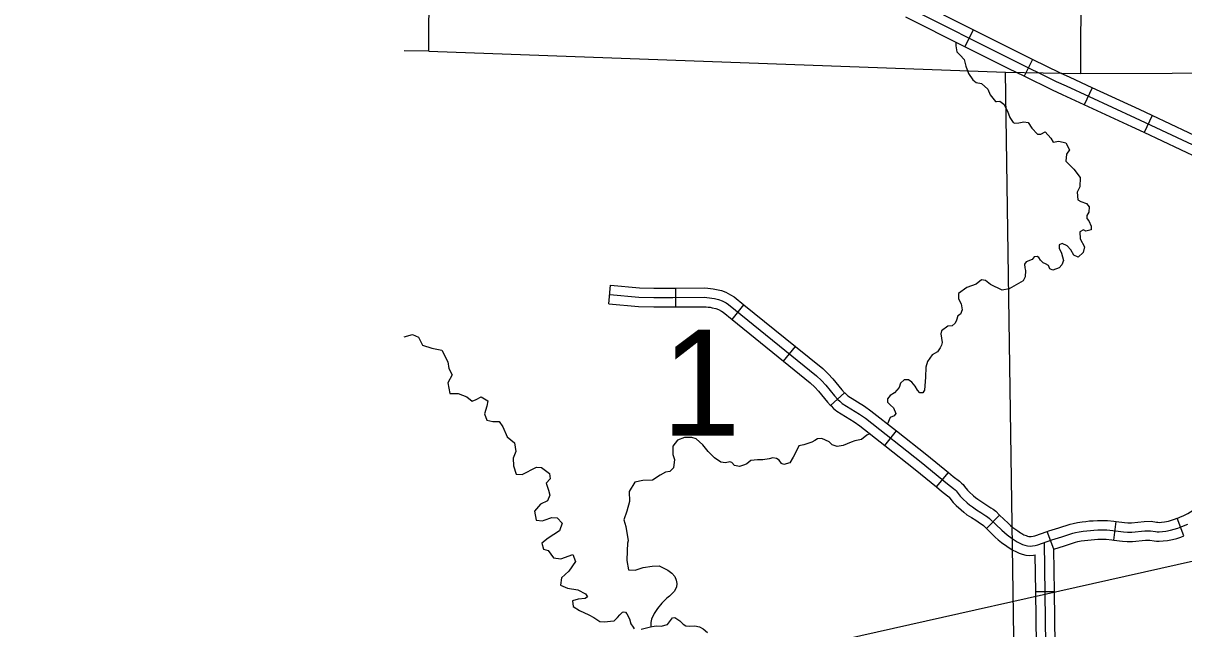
# Model space of a CAD drawing. Extents: x -492261 to -432772, y 1441225 to 1452922.
# Drawn here: x -459084 to -458819.6, y 1450967.5 to 1451105.5 of the extents above; entities that cross this region are included whole.
import ezdxf

# ---------------------------------------------------------------- set-up
doc = ezdxf.new("R2010")
doc.units = 0
doc.layers.add('Default', color=7, linetype='Continuous')
doc.layers.add('R_Draft', color=7, linetype='Continuous')

msp = doc.modelspace()

# ---------------------------------------------------------------- linework, layer by layer
at = {"layer": 'Default'}
for p, q in [((-458867.57, 1451104.01), (-458869.49, 1451100.18)), ((-458854.09, 1451097.28), (-458855.97, 1451093.44)), ((-458840.5, 1451090.85), (-458842.3, 1451086.96)), ((-458826.8, 1451084.49), (-458828.63, 1451080.61)), ((-458950.56, 1451041.59), (-458950.17, 1451045.86)), ((-458935.29, 1451040.9), (-458935.32, 1451045.18)), ((-458922.5, 1451038.03), (-458919.8, 1451041.36)), ((-458910.78, 1451028.53), (-458908.08, 1451031.86)), ((-458900.08, 1451018.44), (-458896.92, 1451021.33)), ((-458887.7, 1451009.28), (-458885.04, 1451012.64)), ((-458875.97, 1450999.86), (-458873.24, 1451003.17)), ((-458864.56, 1450990.37), (-458861.58, 1450993.46)), ((-458835.55, 1450987.73), (-458835, 1450991.98)), ((-458819.63, 1450988.69), (-458821.13, 1450992.71)), ((-458849.19, 1450985.71), (-458850.74, 1450989.7)), ((-458849.07, 1450975.98), (-458853.36, 1450975.92))]:
    msp.add_line(p, q, dxfattribs=at)
for points in [[(-458991.54, 1451099.14), (-458990.83, 1451251.36), (-458991.01, 1451401.58), (-458990.86, 1451552.72)], [(-458843.08, 1451094.11), (-458842.56, 1451244.96), (-458842.64, 1451246.44), (-458841.35, 1451395.81), (-458841.23, 1451399.19), (-458839.5, 1451545.54), (-458839.69, 1451550.51)], [(-458867.57, 1451104.01), (-458881.05, 1451110.78)], [(-458869.49, 1451100.18), (-458882.97, 1451106.95)], [(-458815.2, 1451076.66), (-458830.6, 1451083.91), (-458846.37, 1451091.2), (-458848.6, 1451092.21), (-458858.56, 1451097.09), (-458882.46, 1451109.09)], [(-458854.09, 1451097.28), (-458857.61, 1451099.01), (-458867.57, 1451104.01)], [(-458991.54, 1451099.14), (-458997.16, 1451099.26)], [(-458991.54, 1451099.14), (-458860.2, 1451094.42), (-458843.08, 1451094.11), (-458718.21, 1451094.51)], [(-458871.54, 1451101.21), (-458871.57, 1451100.35), (-458871.33, 1451099.04), (-458870.57, 1451098.23), (-458869.66, 1451097.3), (-458869.25, 1451095.74), (-458868.66, 1451094.06), (-458867.71, 1451092.62), (-458866.95, 1451092.04), (-458865.72, 1451091.78), (-458864.28, 1451090.5), (-458863.73, 1451089.19), (-458862.55, 1451087.73), (-458862.29, 1451087.71), (-458861.52, 1451087.75), (-458860.59, 1451087.09), (-458859.81, 1451085.53), (-458859.25, 1451084.03), (-458858.48, 1451082.93), (-458858.14, 1451082.79), (-458857.17, 1451082.87), (-458856.03, 1451083.07), (-458855.11, 1451082.9), (-458854.25, 1451081.63), (-458852.98, 1451080.22), (-458852.18, 1451080.24), (-458851.22, 1451080.81), (-458849.93, 1451079.33), (-458849.36, 1451078.45), (-458848.08, 1451078.65), (-458846.47, 1451078.26), (-458845.65, 1451076.65), (-458846.37, 1451075.69), (-458846.48, 1451074.08), (-458844.66, 1451072.26), (-458843.26, 1451070.37), (-458843.3, 1451068.22), (-458843.92, 1451067), (-458843.79, 1451065.28), (-458843.07, 1451064.93), (-458841.8, 1451064.42), (-458841.18, 1451063.71), (-458841.29, 1451062.45), (-458841.7, 1451061.69), (-458841.74, 1451061.06), (-458841.24, 1451060.47), (-458840.69, 1451059.31), (-458840.76, 1451058.48), (-458841.92, 1451058.16), (-458842.48, 1451058.49), (-458843.32, 1451057.98), (-458843.25, 1451056.38), (-458842.26, 1451054.6), (-458842.51, 1451053.27), (-458843.72, 1451052.24), (-458844.67, 1451052.7), (-458845.39, 1451053.89), (-458846.21, 1451054.84), (-458847.34, 1451055.33), (-458847.99, 1451055), (-458848.03, 1451054.31), (-458847.46, 1451053.15), (-458847.04, 1451051.5), (-458847.39, 1451050.46), (-458848.03, 1451049.78), (-458849.48, 1451049.26), (-458850.17, 1451049.53), (-458850.45, 1451050.35), (-458851.14, 1451050.71), (-458851.63, 1451050.92), (-458852.28, 1451051.51), (-458852.64, 1451052.16), (-458853.02, 1451052.38), (-458853.7, 1451052.28), (-458854.14, 1451051.69), (-458855.53, 1451051.14), (-458855.89, 1451050.65), (-458855.81, 1451049.82), (-458855.68, 1451049.16), (-458855.79, 1451047.72), (-458856.19, 1451046.8), (-458857.8, 1451045.92), (-458859.43, 1451044.97), (-458860.97, 1451044.7), (-458863.63, 1451046.01), (-458864.8, 1451046.87), (-458865.69, 1451047.05), (-458866.9, 1451046.1), (-458869.05, 1451045.3), (-458870.96, 1451043.96), (-458870.93, 1451042.76), (-458870.3, 1451041.57), (-458870.09, 1451040.2), (-458870.5, 1451039.21), (-458871.06, 1451038.83), (-458871.43, 1451037.84), (-458871.7, 1451037.21)], [(-458855.97, 1451093.44), (-458859.51, 1451095.17), (-458869.49, 1451100.18)], [(-458840.5, 1451090.85), (-458845.48, 1451093.15), (-458847.68, 1451094.14), (-458854.09, 1451097.28)], [(-458857.64, 1450741.98), (-458858.36, 1450798.09), (-458857.99, 1450800.22), (-458858.27, 1450947.33), (-458858.14, 1450950.19), (-458860.2, 1451094.42)], [(-458842.3, 1451086.96), (-458847.26, 1451089.25), (-458849.51, 1451090.27), (-458855.97, 1451093.44)], [(-458826.8, 1451084.49), (-458829.69, 1451085.85), (-458840.5, 1451090.85)], [(-458828.63, 1451080.61), (-458831.5, 1451081.96), (-458842.3, 1451086.96)], [(-458813.14, 1451078.04), (-458814.28, 1451078.6), (-458826.8, 1451084.49)], [(-458815, 1451074.19), (-458816.12, 1451074.73), (-458828.63, 1451080.61)], [(-458950.36, 1451043.72), (-458943.73, 1451043.12), (-458940.34, 1451043.04), (-458935.97, 1451043.04), (-458928.79, 1451043.08)], [(-458950.17, 1451045.86), (-458943.61, 1451045.26), (-458940.31, 1451045.18), (-458935.98, 1451045.18), (-458935.32, 1451045.18)], [(-458935.32, 1451045.18), (-458928.74, 1451045.22), (-458928.06, 1451045.19), (-458927.41, 1451045.11), (-458926.79, 1451045.03), (-458926.05, 1451044.89), (-458924.94, 1451044.59), (-458923.9, 1451044.21), (-458922.84, 1451043.67), (-458922.05, 1451043.18), (-458919.8, 1451041.36)], [(-458950.56, 1451041.59), (-458943.85, 1451040.98), (-458940.36, 1451040.9), (-458935.97, 1451040.9), (-458935.29, 1451040.9)], [(-458935.29, 1451040.9), (-458928.84, 1451040.94), (-458928.41, 1451040.91), (-458927.94, 1451040.86), (-458927.49, 1451040.8), (-458927.01, 1451040.7), (-458926.22, 1451040.5), (-458925.62, 1451040.28), (-458924.94, 1451039.93), (-458924.53, 1451039.68), (-458922.5, 1451038.03)], [(-458928.79, 1451043.08), (-458928.24, 1451043.05), (-458927.68, 1451042.99), (-458927.14, 1451042.91), (-458926.53, 1451042.79), (-458925.58, 1451042.55), (-458924.76, 1451042.25), (-458923.89, 1451041.8), (-458923.29, 1451041.43), (-458903.29, 1451025.21), (-458902.15, 1451024.13), (-458901.17, 1451023.08), (-458899.16, 1451020.61), (-458898.41, 1451019.79), (-458897.99, 1451019.37), (-458897.41, 1451018.9), (-458893.5, 1451016.45), (-458892.14, 1451015.51), (-458879.48, 1451005.53), (-458873.46, 1451000.57), (-458872.08, 1450999.51), (-458871.71, 1450999.18), (-458871.49, 1450998.97), (-458871.24, 1450998.65), (-458870.53, 1450997.72), (-458869.97, 1450997.16), (-458868.94, 1450996.23), (-458868.4, 1450995.77), (-458867.78, 1450995.29), (-458866.82, 1450994.66), (-458865.86, 1450994.05), (-458864.74, 1450993.31), (-458864.3, 1450993.03), (-458863.88, 1450992.7), (-458861.09, 1450990.01), (-458860.48, 1450989.45), (-458859.84, 1450988.93), (-458858.68, 1450988.09), (-458858, 1450987.62), (-458857.55, 1450987.34), (-458856.96, 1450987.05), (-458856.35, 1450986.77), (-458855.83, 1450986.58), (-458855.25, 1450986.43), (-458854.65, 1450986.39), (-458854.11, 1450986.42), (-458853.45, 1450986.53), (-458852.89, 1450986.69), (-458849.68, 1450987.8), (-458847.44, 1450988.49), (-458844.89, 1450989.3), (-458844.26, 1450989.47), (-458843.42, 1450989.66), (-458842.53, 1450989.8), (-458841.71, 1450989.89), (-458840.91, 1450989.97), (-458840.11, 1450990.04), (-458839.24, 1450990.08), (-458838.5, 1450990.09), (-458837.16, 1450990.06), (-458835.78, 1450989.92), (-458833.37, 1450989.61), (-458832.43, 1450989.55), (-458831.43, 1450989.55), (-458828.49, 1450989.85), (-458827.23, 1450989.88), (-458826.11, 1450989.71), (-458825.68, 1450989.66), (-458825.22, 1450989.64), (-458824.51, 1450989.67), (-458823.71, 1450989.79), (-458822.63, 1450989.99), (-458821.81, 1450990.2), (-458821.01, 1450990.46), (-458820.22, 1450990.76), (-458819.68, 1450990.98), (-458818.72, 1450991.39)], [(-458919.8, 1451041.36), (-458908.08, 1451031.86)], [(-458922.5, 1451038.03), (-458910.78, 1451028.53)], [(-458871.7, 1451037.21), (-458872.37, 1451036.56), (-458873.4, 1451036.48), (-458874.83, 1451035.41), (-458874.93, 1451034.75), (-458874.68, 1451032.77), (-458874.78, 1451032.17), (-458875.08, 1451031.53), (-458875.71, 1451030.63), (-458876.95, 1451029.96), (-458878, 1451028.48), (-458878.4, 1451027.15), (-458878.48, 1451024.88), (-458878.67, 1451021.95), (-458878.8, 1451021.69), (-458879.05, 1451021.31), (-458879.71, 1451021.27), (-458880.26, 1451021.88), (-458880.83, 1451022.79), (-458881.54, 1451023.71), (-458882.3, 1451024.3), (-458883.3, 1451024.27), (-458884.17, 1451023.48), (-458884.46, 1451022.49), (-458885.51, 1451021.29), (-458886.47, 1451020.7), (-458887.14, 1451019.93), (-458887.12, 1451019.19), (-458886.44, 1451018.52), (-458885.74, 1451017.85), (-458885.22, 1451016.63), (-458885.58, 1451016.07), (-458886.51, 1451015.65), (-458887.09, 1451014.25)], [(-458997.16, 1451034.1), (-458995.3, 1451034.62), (-458993.94, 1451033.97), (-458992.98, 1451032.16), (-458990.88, 1451031.5), (-458988.65, 1451031.05), (-458987.24, 1451028.4)], [(-458908.08, 1451031.86), (-458901.87, 1451026.82), (-458900.63, 1451025.64), (-458899.56, 1451024.49), (-458897.54, 1451022.01), (-458896.92, 1451021.33)], [(-458987.24, 1451028.4), (-458987, 1451026.83), (-458986.23, 1451025.42), (-458987.23, 1451023.57), (-458986.8, 1451021.15), (-458984.92, 1451021.17), (-458982.93, 1451020.36), (-458981.68, 1451019.39), (-458980.78, 1451019.82), (-458979.68, 1451020.36), (-458978.15, 1451019.51), (-458978.4, 1451018.28), (-458978.93, 1451016.55), (-458978.38, 1451015.05), (-458977.03, 1451014.8), (-458975.52, 1451014.81), (-458974.72, 1451013.54), (-458973.75, 1451011.31), (-458972.09, 1451009.89), (-458971.79, 1451007.96), (-458972.35, 1451006.43), (-458972.3, 1451004.66), (-458971.66, 1451002.79), (-458970.31, 1451002.73), (-458967.08, 1451004.33), (-458965.88, 1451004.28), (-458964.13, 1451002.89), (-458963.93, 1451001.67), (-458964.85, 1451000.7), (-458964.32, 1450999.12), (-458963.98, 1450998.01), (-458964.54, 1450996.68), (-458966.12, 1450995.92), (-458967.48, 1450994.35), (-458967.14, 1450992.3), (-458965.65, 1450992.11), (-458965.32, 1450992.26), (-458963.56, 1450992.88), (-458962.34, 1450992.79), (-458961.17, 1450991.59), (-458961.78, 1450989.83), (-458964.41, 1450988.17), (-458965.81, 1450987.07), (-458965.44, 1450985.68), (-458964.43, 1450985.39), (-458963.16, 1450983.74), (-458961.5, 1450983.5), (-458958.79, 1450984.48), (-458958.18, 1450982.89), (-458959.66, 1450980.66), (-458961.34, 1450979.15), (-458961.58, 1450977.49), (-458960.02, 1450976.82), (-458957.62, 1450976.42), (-458955.91, 1450975.49), (-458955.44, 1450974.82), (-458955.97, 1450974.41), (-458957.56, 1450974.25), (-458958.84, 1450973.93), (-458958.69, 1450972.62), (-458957.24, 1450971.69), (-458955.14, 1450970.68), (-458954, 1450970.12), (-458952.63, 1450969.19)], [(-458910.78, 1451028.53), (-458904.7, 1451023.6), (-458903.67, 1451022.62), (-458902.79, 1451021.67), (-458900.79, 1451019.21), (-458900.08, 1451018.44)], [(-458896.92, 1451021.33), (-458896.86, 1451021.27), (-458896.56, 1451020.97), (-458896.17, 1451020.66), (-458892.32, 1451018.24), (-458890.87, 1451017.23), (-458885.04, 1451012.64)], [(-458900.08, 1451018.44), (-458899.96, 1451018.31), (-458899.42, 1451017.76), (-458898.64, 1451017.15), (-458894.68, 1451014.66), (-458893.42, 1451013.78), (-458887.7, 1451009.28)], [(-458891.13, 1451011.98), (-458891.82, 1451011.67), (-458893.02, 1451010.7), (-458894.58, 1451010.34), (-458895.41, 1451010.06), (-458897.19, 1451009.27), (-458898.61, 1451009.07), (-458899.74, 1451009.47), (-458900.41, 1451010.17), (-458902.09, 1451010.9), (-458903.03, 1451010.85), (-458903.65, 1451010.46), (-458904.33, 1451010.07), (-458906.14, 1451009.43), (-458907.28, 1451009.2), (-458907.8, 1451008.12), (-458908.59, 1451006.64), (-458909.33, 1451005.36), (-458910.72, 1451004.98), (-458911.24, 1451005.2), (-458911.77, 1451005.93), (-458912.36, 1451006.37), (-458913.19, 1451006.5), (-458914.04, 1451006.25), (-458915.47, 1451006.01), (-458916.75, 1451006.04), (-458918.24, 1451005.88), (-458919.17, 1451005.11)], [(-458885.04, 1451012.64), (-458878.13, 1451007.2), (-458873.24, 1451003.17)], [(-458919.17, 1451005.11), (-458919.7, 1451004.87), (-458920.8, 1451004.5), (-458921.92, 1451004.73), (-458922.54, 1451005.42), (-458923, 1451005.58), (-458924.02, 1451005.39), (-458925.05, 1451005.5), (-458926.53, 1451006.46), (-458927.96, 1451007.94), (-458929.17, 1451009.45), (-458930.66, 1451010.79), (-458931.69, 1451011.11), (-458933.37, 1451011.15), (-458934.95, 1451010.51), (-458936.03, 1451009.14), (-458936.04, 1451007.22), (-458935.59, 1451006.15), (-458935.82, 1451004.2), (-458936.71, 1451003.37), (-458937.65, 1451003.23), (-458938.86, 1451002.54), (-458940.66, 1451001.41), (-458942.85, 1451001.3), (-458944.69, 1451000.91), (-458945.98, 1450998.79), (-458945.84, 1450996.53), (-458946.49, 1450994.37), (-458947.18, 1450992.33), (-458946.72, 1450990.88), (-458946.15, 1450987.55), (-458946.31, 1450987.03), (-458946.41, 1450985.31), (-458946.47, 1450983.08), (-458946.07, 1450980.98), (-458944.56, 1450980.9), (-458942.75, 1450981.49), (-458940.73, 1450981.83), (-458939.11, 1450981.9), (-458937.17, 1450980.92), (-458936.21, 1450980.2), (-458935.57, 1450979.45), (-458935.26, 1450978.62), (-458935.07, 1450977.83), (-458935.17, 1450977), (-458935.68, 1450976.04), (-458936.74, 1450974.99), (-458937.38, 1450974.48), (-458938.5, 1450973.4), (-458939.52, 1450972.14), (-458940.29, 1450971.04), (-458940.83, 1450969.71), (-458941.04, 1450968.96), (-458941.01, 1450968.01)], [(-458887.7, 1451009.28), (-458880.82, 1451003.86), (-458875.97, 1450999.86)], [(-458873.24, 1451003.17), (-458872.12, 1451002.25), (-458870.72, 1451001.16), (-458870.25, 1451000.75), (-458869.9, 1451000.41), (-458869.55, 1450999.97), (-458868.91, 1450999.13), (-458868.49, 1450998.71), (-458867.52, 1450997.84), (-458867.06, 1450997.43), (-458866.54, 1450997.04), (-458865.65, 1450996.46), (-458864.69, 1450995.85), (-458863.56, 1450995.1), (-458863.06, 1450994.77), (-458862.47, 1450994.32), (-458861.58, 1450993.46)], [(-458875.97, 1450999.86), (-458874.8, 1450998.9), (-458873.44, 1450997.85), (-458873.17, 1450997.61), (-458873.09, 1450997.54), (-458872.92, 1450997.33), (-458872.14, 1450996.31), (-458871.45, 1450995.61), (-458870.36, 1450994.62), (-458869.75, 1450994.1), (-458869.02, 1450993.54), (-458867.98, 1450992.86), (-458867.02, 1450992.25), (-458865.92, 1450991.52), (-458865.55, 1450991.28), (-458865.28, 1450991.07), (-458864.56, 1450990.37)], [(-458821.13, 1450992.71), (-458821.01, 1450992.75), (-458820.5, 1450992.96), (-458819.6, 1450993.35), (-458818.71, 1450993.77), (-458817.08, 1450994.8), (-458816.38, 1450995.31), (-458813.9, 1450997.38), (-458810.8, 1451000.07), (-458809.7, 1451001.07)], [(-458861.58, 1450993.46), (-458859.63, 1450991.58), (-458859.08, 1450991.07), (-458858.53, 1450990.62), (-458857.45, 1450989.84), (-458856.83, 1450989.42), (-458856.5, 1450989.22), (-458856.03, 1450988.98), (-458855.54, 1450988.76), (-458855.19, 1450988.63), (-458854.9, 1450988.55), (-458854.64, 1450988.54), (-458854.36, 1450988.55), (-458853.92, 1450988.63), (-458853.53, 1450988.74), (-458850.74, 1450989.7)], [(-458850.74, 1450989.7), (-458850.35, 1450989.84), (-458848.08, 1450990.53), (-458845.51, 1450991.35), (-458844.79, 1450991.55), (-458843.81, 1450991.77), (-458842.81, 1450991.92), (-458841.94, 1450992.02), (-458841.11, 1450992.11), (-458840.26, 1450992.17), (-458839.3, 1450992.23), (-458838.49, 1450992.23), (-458837.03, 1450992.2), (-458835.53, 1450992.05), (-458835, 1450991.98)], [(-458835, 1450991.98), (-458833.16, 1450991.75), (-458832.35, 1450991.69), (-458831.53, 1450991.69), (-458828.62, 1450991.99), (-458827.09, 1450992.03), (-458825.84, 1450991.83), (-458825.53, 1450991.8), (-458825.23, 1450991.79), (-458824.71, 1450991.81), (-458824.06, 1450991.9), (-458823.09, 1450992.09), (-458822.41, 1450992.26), (-458821.73, 1450992.48), (-458821.13, 1450992.71)], [(-458864.56, 1450990.37), (-458862.56, 1450988.45), (-458861.88, 1450987.83), (-458861.14, 1450987.23), (-458859.92, 1450986.34), (-458859.17, 1450985.83), (-458858.59, 1450985.47), (-458857.88, 1450985.11), (-458857.16, 1450984.78), (-458856.47, 1450984.54), (-458855.61, 1450984.31), (-458854.66, 1450984.24), (-458853.86, 1450984.29), (-458853.46, 1450984.36)], [(-458849.19, 1450985.71), (-458846.8, 1450986.44), (-458844.27, 1450987.24), (-458843.74, 1450987.4), (-458843.02, 1450987.55), (-458842.25, 1450987.67), (-458841.48, 1450987.76), (-458840.71, 1450987.84), (-458839.97, 1450987.9), (-458839.18, 1450987.94), (-458838.52, 1450987.94), (-458837.29, 1450987.92), (-458836.02, 1450987.79), (-458835.55, 1450987.73)], [(-458835.55, 1450987.73), (-458833.58, 1450987.48), (-458832.5, 1450987.41), (-458831.32, 1450987.4), (-458828.35, 1450987.71), (-458827.37, 1450987.73), (-458826.39, 1450987.58), (-458825.84, 1450987.52), (-458825.22, 1450987.5), (-458824.31, 1450987.54), (-458823.36, 1450987.67), (-458822.17, 1450987.9), (-458821.21, 1450988.14), (-458820.3, 1450988.44), (-458819.63, 1450988.69)], [(-458851.06, 1450963.88), (-458851.35, 1450987.22)], [(-458849.07, 1450975.98), (-458849.19, 1450985.71)], [(-458853.36, 1450975.92), (-458853.46, 1450984.36)], [(-458853.23, 1450960.88), (-458853.21, 1450963.88), (-458853.36, 1450975.92)], [(-458848.94, 1450960.85), (-458848.92, 1450963.89), (-458849.07, 1450975.98)], [(-458952.63, 1450969.19), (-458951.56, 1450969.1), (-458950.19, 1450969.25), (-458949.39, 1450969.38), (-458948.64, 1450970.12), (-458948.05, 1450970.71), (-458947.44, 1450971.35), (-458947.13, 1450971.42), (-458946.75, 1450971.34), (-458946.46, 1450970.97), (-458945.86, 1450969.79), (-458945.57, 1450968.65), (-458945.07, 1450967.88), (-458944.8, 1450967.52)], [(-458943.22, 1450967.41), (-458941.12, 1450967.98), (-458940.27, 1450968.15), (-458939.67, 1450968.22), (-458938.64, 1450968.1), (-458937.19, 1450968.54), (-458936.11, 1450970), (-458935.51, 1450970.1), (-458934.41, 1450969.38), (-458933.64, 1450968.57), (-458933.01, 1450968.21), (-458932.12, 1450968.12), (-458931, 1450968.18), (-458929.91, 1450968), (-458929.1, 1450967.53), (-458928.08, 1450966.67)]]:
    msp.add_lwpolyline(points, dxfattribs=at)
at = {"layer": 'R_Draft'}
msp.add_line((-458276.78, 1451104.14), (-459208.88, 1450895.19), dxfattribs=at)

# ---------------------------------------------------------------- texts
at = {"layer": 'Default'}
msp.add_text('1', height=24.14, dxfattribs=at).set_placement((-458938.54, 1451011.58))

doc.saveas('drawing.dxf')
